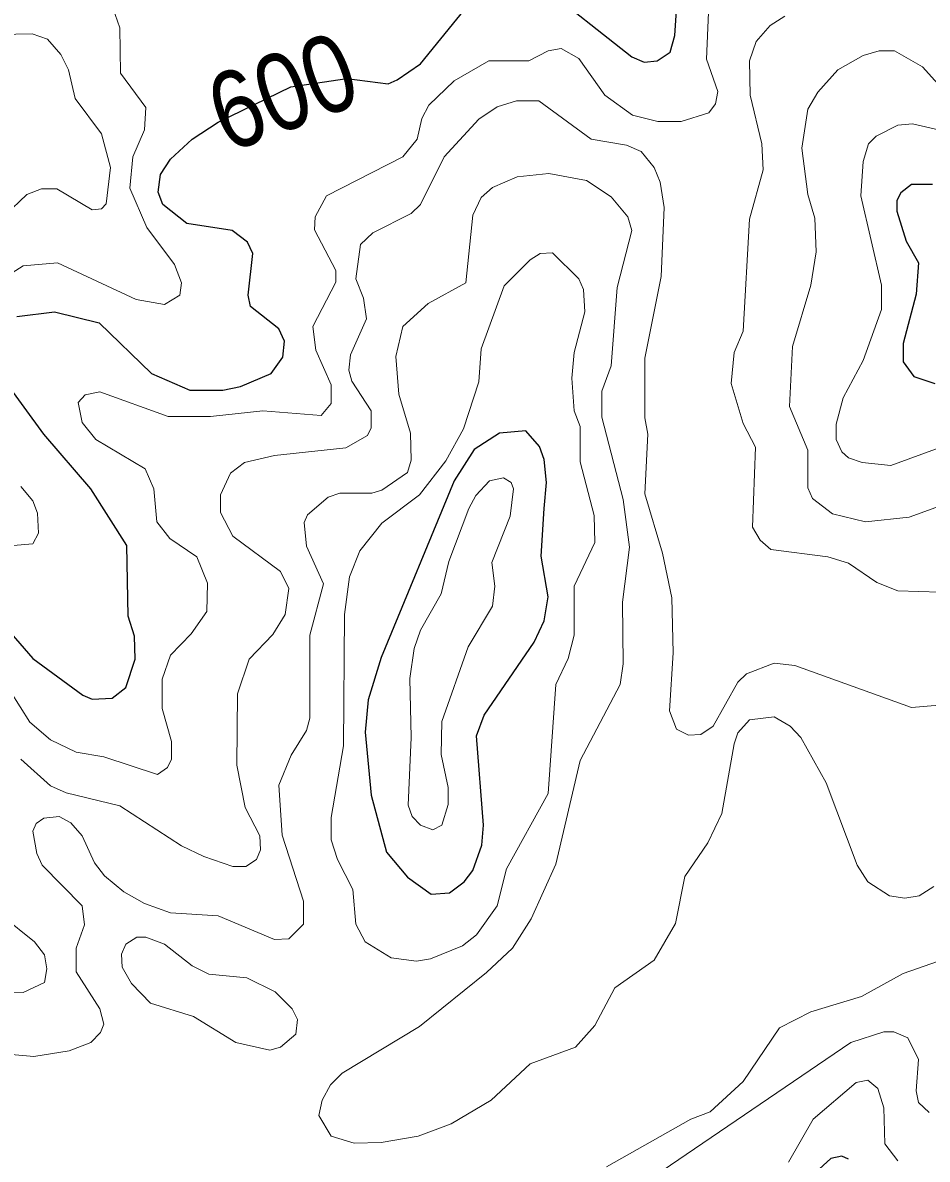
# Model space of a CAD drawing. Extents: x 577 to 602.9, y 7483.8 to 7511.6.
# Drawn here: x 591.318 to 592.254, y 7493.971 to 7495.147 of the extents above; entities that cross this region are included whole.
import ezdxf
from ezdxf.enums import TextEntityAlignment as Align

# ---------------------------------------------------------------- set-up
doc = ezdxf.new("R2010")
doc.units = 0
doc.header["$LTSCALE"] = 0.032
doc.layers.add('1', color=7, linetype='Continuous', lineweight=25)
doc.layers.add('2', color=7, linetype='Continuous', lineweight=13)
doc.layers.add('61', color=7, linetype='Continuous')

msp = doc.modelspace()

# ---------------------------------------------------------------- linework, layer by layer
at = {"layer": '1'}
for points in [[(591.8518, 7495.1882), (591.948, 7495.1118), (591.9607, 7495.1063), (591.9742, 7495.1079), (591.9877, 7495.1166), (591.9925, 7495.1341), (591.9965, 7495.1969)], [(591.3118, 7494.8431), (591.3508, 7494.8478), (591.3969, 7494.8367), (591.451, 7494.7842), (591.4907, 7494.7667), (591.5249, 7494.7667), (591.5432, 7494.7707), (591.575, 7494.7842), (591.587, 7494.8009), (591.5886, 7494.8176), (591.583, 7494.8303), (591.5536, 7494.8534), (591.5512, 7494.8653), (591.556, 7494.9083), (591.5504, 7494.9202), (591.5345, 7494.9321), (591.4876, 7494.9393), (591.4629, 7494.9592), (591.4581, 7494.9719), (591.4605, 7494.9902), (591.4709, 7495.0061), (591.4931, 7495.0267), (591.5202, 7495.0442), (591.5953, 7495.081), (591.6531, 7495.0893), (591.6959, 7495.084), (591.7054, 7495.088), (591.7293, 7495.1047), (591.7881, 7495.177)], [(592.2589, 7494.9798), (592.2374, 7494.9798), (592.2263, 7494.9711), (592.2223, 7494.9631), (592.2223, 7494.952), (592.2319, 7494.921), (592.2446, 7494.8987), (592.2422, 7494.8661), (592.2287, 7494.8152), (592.2287, 7494.7961), (592.2398, 7494.781), (592.2613, 7494.7739)], [(591.2943, 7494.5282), (591.3285, 7494.4892), (591.3802, 7494.451), (591.3898, 7494.4471), (591.4104, 7494.4479), (591.4247, 7494.459), (591.4343, 7494.4884), (591.4335, 7494.5123), (591.4271, 7494.5329), (591.4255, 7494.6061), (591.3882, 7494.6649), (591.3397, 7494.7214), (591.2991, 7494.7771)], [(592.1722, 7493.9707), (592.1651, 7493.9739), (592.1539, 7493.9715), (592.138, 7493.9572)]]:
    msp.add_lwpolyline(points, dxfattribs=at)
msp.add_lwpolyline([(591.8573, 7494.6443), (591.8597, 7494.6713), (591.8573, 7494.6952), (591.8526, 7494.7087), (591.8382, 7494.7246), (591.8112, 7494.7222), (591.785, 7494.7055), (591.7643, 7494.6729), (591.6887, 7494.49), (591.6752, 7494.4463), (591.672, 7494.4129), (591.6784, 7494.3477), (591.6943, 7494.2888), (591.7158, 7494.2626), (591.7404, 7494.2451), (591.7595, 7494.2467), (591.7746, 7494.2578), (591.7834, 7494.2697), (591.7929, 7494.296), (591.7945, 7494.3167), (591.7873, 7494.4089), (591.7953, 7494.4304), (591.847, 7494.5059), (591.8573, 7494.5282), (591.8613, 7494.5528), (591.8541, 7494.595)], close=True, dxfattribs=at)
at = {"layer": '2'}
for points in [[(592.0283, 7495.1826), (592.0251, 7495.1094), (592.037, 7495.076), (592.0346, 7495.0633), (592.0275, 7495.0538), (591.9989, 7495.045), (591.975, 7495.045), (591.9488, 7495.0514), (591.9201, 7495.0721), (591.8931, 7495.1102), (591.8748, 7495.1206), (591.8613, 7495.1182), (591.8414, 7495.1079), (591.8001, 7495.1079), (591.7643, 7495.0872), (591.738, 7495.0617), (591.7309, 7495.0482), (591.7261, 7495.0267), (591.711, 7495.0085), (591.6323, 7494.9679), (591.6204, 7494.9464), (591.6196, 7494.9329), (591.6418, 7494.8908), (591.6418, 7494.8788), (591.618, 7494.8327), (591.6212, 7494.8081), (591.6371, 7494.7723), (591.6371, 7494.7532), (591.6267, 7494.7405), (591.5663, 7494.7453), (591.5122, 7494.7397), (591.4685, 7494.7397), (591.3977, 7494.7651), (591.3826, 7494.7619), (591.3754, 7494.754), (591.3794, 7494.7333), (591.3937, 7494.7158), (591.4446, 7494.6856), (591.4534, 7494.6649), (591.4566, 7494.6307), (591.4701, 7494.6133), (591.4979, 7494.5942), (591.509, 7494.5671)], [(591.3071, 7494.8884), (591.3182, 7494.8955), (591.354, 7494.8987), (591.4351, 7494.8606), (591.4647, 7494.8557), (591.4804, 7494.8653), (591.482, 7494.878), (591.4748, 7494.8971), (591.4462, 7494.9353), (591.4287, 7494.9759), (591.4319, 7495.0085), (591.4438, 7495.0363), (591.4454, 7495.0593), (591.4192, 7495.0951), (591.4184, 7495.142), (591.4112, 7495.1627)], [(592.2668, 7494.5576), (592.2231, 7494.5592), (592.2016, 7494.5679), (592.1722, 7494.5878), (592.1507, 7494.5942), (592.0919, 7494.6021), (592.0808, 7494.6117), (592.0728, 7494.6252), (592.076, 7494.7079), (592.0633, 7494.7325), (592.0506, 7494.7739), (592.0537, 7494.8057), (592.0633, 7494.8279), (592.0696, 7494.944), (592.0839, 7494.9949), (592.0824, 7495.022), (592.0704, 7495.0721), (592.0696, 7495.1079), (592.0768, 7495.1277), (592.0911, 7495.1444), (592.1062, 7495.154)], [(591.2999, 7494.948), (591.3222, 7494.9695), (591.3373, 7494.9751), (591.3532, 7494.9751), (591.3898, 7494.9536), (591.3993, 7494.9544), (591.4041, 7494.9599), (591.4088, 7494.9973), (591.3993, 7495.0323), (591.3723, 7495.0689), (591.3651, 7495.0983), (591.3572, 7495.1142), (591.3436, 7495.1301), (591.3277, 7495.1357), (591.2935, 7495.1349)], [(592.27, 7494.6482), (592.235, 7494.6355), (592.1897, 7494.6307), (592.1555, 7494.6387), (592.1348, 7494.6546), (592.1301, 7494.6657), (592.1301, 7494.7047), (592.111, 7494.75), (592.1142, 7494.812), (592.1333, 7494.8757), (592.1388, 7494.9099), (592.1372, 7494.9448), (592.1301, 7494.9695), (592.1237, 7495.0172), (592.1301, 7495.0578), (592.1404, 7495.0752), (592.1611, 7495.0983), (592.1873, 7495.1134), (592.204, 7495.1182), (592.2199, 7495.1182), (592.2486, 7495.1015), (592.2772, 7495.0697)], [(591.3158, 7494.385), (591.3468, 7494.3572), (591.3627, 7494.35), (591.4184, 7494.3365), (591.482, 7494.2952), (591.5051, 7494.284), (591.5353, 7494.2737), (591.5488, 7494.2737), (591.5599, 7494.2809), (591.5639, 7494.2912), (591.5631, 7494.3055), (591.548, 7494.3349), (591.5393, 7494.3787), (591.54, 7494.4526), (591.552, 7494.4884), (591.5766, 7494.5139), (591.5893, 7494.5345), (591.5933, 7494.5616), (591.5846, 7494.5791), (591.5353, 7494.6156), (591.5226, 7494.6403), (591.5226, 7494.6586), (591.5329, 7494.6808), (591.5472, 7494.692), (591.5782, 7494.6991), (591.6522, 7494.7071), (591.6744, 7494.7198), (591.6784, 7494.7278), (591.6784, 7494.7453), (591.6585, 7494.7763), (591.6553, 7494.7874), (591.6569, 7494.8033), (591.6736, 7494.8407), (591.6705, 7494.8621), (591.6625, 7494.882), (591.6673, 7494.9178), (591.68, 7494.9297), (591.7198, 7494.9496), (591.7293, 7494.9592), (591.754, 7495.0085), (591.7897, 7495.0474), (591.8088, 7495.0601), (591.8287, 7495.0665), (591.8518, 7495.0665), (591.9058, 7495.0267), (591.9424, 7495.0204), (591.9575, 7495.014), (591.971, 7494.9973), (591.9774, 7494.9822), (591.9814, 7494.956), (591.9782, 7494.8844), (591.9615, 7494.8001), (591.9615, 7494.7381), (591.9647, 7494.7214), (591.9615, 7494.6594), (591.9798, 7494.5981), (591.9893, 7494.552), (591.9909, 7494.4948), (591.9869, 7494.4351), (591.9941, 7494.416), (592.0068, 7494.4097), (592.0195, 7494.4105)], [(592.2652, 7495.0363), (592.2382, 7495.0426), (592.2231, 7495.0411), (592.2008, 7495.0299), (592.1929, 7495.022), (592.1873, 7495.0037), (592.1849, 7494.9679), (592.2064, 7494.8757), (592.2064, 7494.8502), (592.1873, 7494.7977), (592.1666, 7494.7588), (592.1595, 7494.7317), (592.1595, 7494.7158), (592.1651, 7494.7031), (592.1722, 7494.6967), (592.1862, 7494.6919), (592.2159, 7494.6888), (592.266, 7494.7071)], [(592.2605, 7494.253), (592.2454, 7494.2435), (592.2303, 7494.2411), (592.2144, 7494.2435), (592.1921, 7494.2578), (592.181, 7494.2753), (592.1492, 7494.3604), (592.1229, 7494.4073), (592.1118, 7494.4192), (592.0951, 7494.4288), (592.0696, 7494.4256), (592.0577, 7494.4121), (592.0537, 7494.4009), (592.041, 7494.3286), (592.0267, 7494.2984), (592.0028, 7494.2634), (591.9933, 7494.2149), (591.971, 7494.1767), (591.9305, 7494.1481), (591.9098, 7494.1091), (591.8899, 7494.0868), (591.843, 7494.0694), (591.8025, 7494.032), (591.7611, 7494.0073), (591.7269, 7493.9946), (591.6887, 7493.9882), (591.6609, 7493.9874), (591.6371, 7493.9946), (591.6243, 7494.0161), (591.6275, 7494.032), (591.6363, 7494.0479), (591.6482, 7494.0598), (591.7285, 7494.1083), (591.7977, 7494.164), (591.8247, 7494.1894), (591.8438, 7494.2196), (591.8693, 7494.2761), (591.8947, 7494.3834), (591.936, 7494.4622), (591.9392, 7494.4836), (591.9384, 7494.5473), (591.9456, 7494.6045), (591.9392, 7494.6538), (591.917, 7494.7389), (591.917, 7494.7659), (591.9265, 7494.7922), (591.9329, 7494.8733), (591.948, 7494.9321), (591.944, 7494.9464), (591.9265, 7494.9671), (591.9011, 7494.9838), (591.8621, 7494.991), (591.8295, 7494.9878), (591.804, 7494.9766), (591.7921, 7494.9663), (591.7834, 7494.948), (591.7762, 7494.878), (591.7373, 7494.8566), (591.711, 7494.8327), (591.7039, 7494.8017), (591.707, 7494.7627), (591.719, 7494.7222), (591.7198, 7494.6944), (591.7158, 7494.6816), (591.6895, 7494.6633), (591.6792, 7494.6602), (591.6458, 7494.6602), (591.6339, 7494.6562), (591.6124, 7494.6379), (591.6092, 7494.6299), (591.6116, 7494.6053), (591.6291, 7494.5663), (591.6148, 7494.5131), (591.6148, 7494.4272), (591.6116, 7494.4145), (591.5957, 7494.389), (591.583, 7494.358), (591.5862, 7494.3063), (591.6084, 7494.2379), (591.6084, 7494.2141), (591.5933, 7494.199), (591.5782, 7494.1982), (591.5202, 7494.2228), (591.4709, 7494.226), (591.4438, 7494.2355), (591.4224, 7494.2475), (591.4025, 7494.2642), (591.3921, 7494.2777), (591.3794, 7494.3055), (591.3675, 7494.319), (591.3556, 7494.3254), (591.3397, 7494.3238), (591.3317, 7494.3182)], [(591.3079, 7494.6061), (591.3285, 7494.6077), (591.3341, 7494.6188), (591.3333, 7494.6395), (591.3285, 7494.6522), (591.3158, 7494.6673)], [(591.509, 7494.5671), (591.5082, 7494.5377), (591.4923, 7494.5146), (591.4709, 7494.4924), (591.4621, 7494.4677), (591.4621, 7494.4375), (591.4717, 7494.4033), (591.4717, 7494.385), (591.4677, 7494.3763), (591.4574, 7494.3691), (591.4017, 7494.3874), (591.3731, 7494.3922), (591.3468, 7494.4049), (591.3254, 7494.4232), (591.2951, 7494.4709)], [(592.0195, 7494.4105), (592.0323, 7494.4192), (592.0577, 7494.4646), (592.0665, 7494.4733), (592.0951, 7494.4844), (592.1166, 7494.482), (592.2374, 7494.4383), (592.266, 7494.4407)], [(591.3317, 7494.3182), (591.3285, 7494.3103), (591.3325, 7494.2872), (591.3381, 7494.2753), (591.3794, 7494.2332), (591.3818, 7494.2133), (591.3731, 7494.1894), (591.3731, 7494.1648), (591.3977, 7494.1266), (591.4017, 7494.1107), (591.3985, 7494.102), (591.3882, 7494.0916), (591.3659, 7494.0829), (591.3293, 7494.0773), (591.2904, 7494.0805)], [(591.2641, 7494.1417), (591.3182, 7494.1433), (591.3405, 7494.1536), (591.3428, 7494.168), (591.3405, 7494.1823), (591.3301, 7494.1958), (591.2967, 7494.2228)], [(591.9217, 7493.9628), (592.0092, 7494.0121), (592.0291, 7494.02), (592.0633, 7494.0511), (592.1006, 7494.1067), (592.1333, 7494.1234), (592.1857, 7494.1393), (592.2287, 7494.1632), (592.2652, 7494.1759)], [(592.2557, 7494.0193), (592.2446, 7494.0296), (592.2422, 7494.0415), (592.2446, 7494.0741), (592.2334, 7494.0964), (592.2191, 7494.1027), (592.2088, 7494.1027), (592.1746, 7494.0916)], [(592.1746, 7494.0916), (591.9623, 7493.9469), (591.936, 7493.9374), (591.87, 7493.927), (591.8176, 7493.9087), (591.7866, 7493.8849), (591.7651, 7493.8531), (591.7404, 7493.8356), (591.7054, 7493.8189), (591.6339, 7493.7942), (591.5901, 7493.7545), (591.5408, 7493.7354), (591.5051, 7493.7115), (591.4876, 7493.7083), (591.4407, 7493.7171), (591.4025, 7493.7171), (591.3675, 7493.7131), (591.3508, 7493.7068), (591.3222, 7493.6837), (591.2927, 7493.6272)], [(592.1102, 7493.9676), (592.1356, 7494.0121), (592.1802, 7494.0503), (592.1921, 7494.0527), (592.2024, 7494.0439), (592.2088, 7494.024), (592.2096, 7493.9867), (592.2231, 7493.9692)]]:
    msp.add_lwpolyline(points, dxfattribs=at)
for points in [[(591.7921, 7494.8097), (591.7897, 7494.7755), (591.7738, 7494.727), (591.7555, 7494.6936), (591.7285, 7494.6586), (591.6895, 7494.6292), (591.6665, 7494.6005), (591.6561, 7494.5735), (591.6506, 7494.5345), (591.6498, 7494.3986), (591.6371, 7494.3246), (591.6371, 7494.3015), (591.6434, 7494.2809), (591.6593, 7494.2499), (591.6625, 7494.2141), (591.672, 7494.1958), (591.6991, 7494.1791), (591.7253, 7494.1759), (591.7396, 7494.1783), (591.773, 7494.1918), (591.7873, 7494.2029), (591.8088, 7494.2332), (591.8184, 7494.2713), (591.8613, 7494.3493), (591.8693, 7494.4622), (591.882, 7494.4892), (591.8883, 7494.5131), (591.8883, 7494.564), (591.9098, 7494.6093), (591.909, 7494.6371), (591.8947, 7494.6928), (591.8947, 7494.7293), (591.8883, 7494.7453), (591.886, 7494.7794), (591.8883, 7494.8057), (591.8995, 7494.8478), (591.8979, 7494.8709), (591.8931, 7494.882), (591.8661, 7494.9091), (591.8533, 7494.9083), (591.843, 7494.9019), (591.816, 7494.8749)], [(591.8064, 7494.564), (591.804, 7494.5433), (591.7786, 7494.5011), (591.7516, 7494.424), (591.7508, 7494.3898), (591.7579, 7494.3556), (591.7579, 7494.3381), (591.7516, 7494.3167), (591.742, 7494.3119), (591.7293, 7494.3167), (591.7206, 7494.3254), (591.7166, 7494.3373), (591.7198, 7494.4073), (591.7182, 7494.4685), (591.7229, 7494.4995), (591.7293, 7494.5186), (591.7508, 7494.556), (591.7587, 7494.5894), (591.7794, 7494.6443), (591.7866, 7494.6578), (591.8009, 7494.6729), (591.8152, 7494.6761), (591.8231, 7494.6713), (591.8255, 7494.6649), (591.8223, 7494.6363), (591.8033, 7494.5886)], [(591.5106, 7494.1624), (591.5496, 7494.1584), (591.579, 7494.1441), (591.5965, 7494.1266), (591.6021, 7494.1155), (591.6005, 7494.1004), (591.5846, 7494.0868), (591.5734, 7494.0837), (591.5385, 7494.0916), (591.4947, 7494.1187), (591.4502, 7494.1322), (591.4303, 7494.1528), (591.4208, 7494.1695), (591.42, 7494.1831), (591.4247, 7494.1934), (591.4359, 7494.2006), (591.4454, 7494.2006), (591.4645, 7494.1934), (591.4931, 7494.1711)]]:
    msp.add_lwpolyline(points, close=True, dxfattribs=at)

# ---------------------------------------------------------------- texts
at = {"layer": '61', "width": 0.85}
msp.add_text('600', height=0.08, rotation=20.597, dxfattribs=at).set_placement((591.6007, 7495.0386), align=Align.CENTER)

doc.saveas('drawing.dxf')
